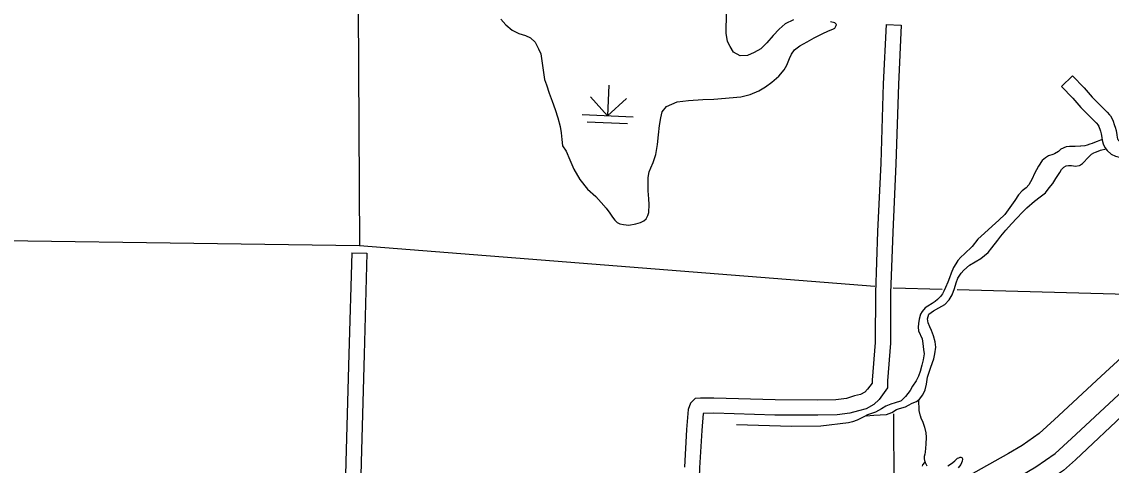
# Model space of a CAD drawing. Extents: x 1196286 to 1268366, y 2040822 to 2082115.
# Drawn here: x 1231542 to 1235560, y 2060664 to 2062299 of the extents above; entities that cross this region are included whole.
import ezdxf

# ---------------------------------------------------------------- set-up
doc = ezdxf.new("R2010")
doc.units = 0
for name, color, linetype in [('60', 7, 'Continuous'), ('62', 7, 'Continuous'), ('Level 69', 7, 'Continuous'), ('Level 72', 7, 'Continuous'), ('Level 73', 7, 'Continuous'), ('Level 74', 7, 'Continuous'), ('Level 81', 7, 'Continuous'), ('Level 84', 7, 'Continuous')]:
    doc.layers.add(name, color=color, linetype=linetype)

msp = doc.modelspace()

# ---------------------------------------------------------------- linework, layer by layer
at = {"layer": '60'}
for points in [[(1232781.5, 2062568.6), (1232787.5, 2061472.4)], [(1234688.5, 2061323.2), (1232787.5, 2061472.4), (1230865, 2061499.5)], [(1234755.4, 2061317.9), (1234936.4, 2061313)], [(1234992.5, 2061311.5), (1236740.6, 2061264.4), (1236789.7, 2061264.5)], [(1234757.4, 2060854.1), (1234758.6, 2060578.3)]]:
    msp.add_lwpolyline(points, dxfattribs=at)
at = {"layer": '62'}
for points in [[(1235526.7, 2061864.9), (1235508.6, 2061857.4), (1235499.2, 2061853.4), (1235490.2, 2061849.7), (1235481.5, 2061847.2), (1235471.8, 2061843.9), (1235462.4, 2061841.3), (1235447.8, 2061840.1)], [(1235446.5, 2061840.2), (1235427.7, 2061838.5), (1235415.4, 2061838.5), (1235406, 2061838.5), (1235394.4, 2061837.3), (1235374.6, 2061829.3), (1235373.1, 2061827.9), (1235365.4, 2061821), (1235350.9, 2061812), (1235345.2, 2061810), (1235329.3, 2061804.8), (1235318.2, 2061797.7), (1235305.1, 2061786.8), (1235292.1, 2061766.9), (1235277.8, 2061739.2), (1235268.9, 2061719.9), (1235257, 2061697.4), (1235246.1, 2061686.4), (1235232.3, 2061676), (1235218.7, 2061661.4), (1235205, 2061640), (1235186.9, 2061613.9), (1235168.5, 2061588.5), (1235145.7, 2061567.1), (1235121.1, 2061545.7), (1235092.9, 2061519.9), (1235068.6, 2061497), (1235047.5, 2061470.6), (1235019.7, 2061442.9), (1235005.8, 2061431.3), (1234994.2, 2061418.9), (1234987.4, 2061406.7), (1234978.8, 2061393.4), (1234970.2, 2061372.3), (1234964.1, 2061354.4), (1234957.9, 2061338.4), (1234948.7, 2061319.6), (1234943.4, 2061306.2), (1234937.5, 2061295.5), (1234930, 2061285.6), (1234919.6, 2061274.6), (1234911.5, 2061268.1), (1234900, 2061260.6), (1234884.4, 2061250.9), (1234874.1, 2061244.9), (1234863.1, 2061231.3), (1234856.8, 2061220.6), (1234851.4, 2061202), (1234849.8, 2061187), (1234848.6, 2061172.7), (1234849.6, 2061159.2), (1234862.9, 2061129.8), (1234865.4, 2061112.4), (1234867.3, 2061091.3), (1234869.8, 2061074.3), (1234867.2, 2061052.9), (1234862.1, 2061032.8), (1234855.4, 2061010.1), (1234849.2, 2060992.6), (1234841.2, 2060974.8), (1234827.8, 2060956), (1234818.8, 2060940.1), (1234801.6, 2060917.2), (1234786.1, 2060901.7)], [(1235443.6, 2061769.3), (1235454.6, 2061776.3), (1235478, 2061800.5), (1235482.2, 2061805.8), (1235487.5, 2061811), (1235495.8, 2061816.2), (1235502.2, 2061818.7), (1235511.6, 2061822.4), (1235521, 2061825.3), (1235541.2, 2061829.8)], [(1234656.1, 2060846.3), (1234685.1, 2060848.6), (1234708, 2060849.7), (1234731.2, 2060851.2), (1234750.6, 2060858.5), (1234768.2, 2060869.6), (1234778.8, 2060873.8), (1234801, 2060879.1), (1234812.8, 2060885.1), (1234826.2, 2060892.9), (1234841.8, 2060899.2), (1234853.3, 2060907.5), (1234865.4, 2060923.6), (1234873.5, 2060942.2), (1234879, 2060963.4), (1234883.2, 2060989.2), (1234889.5, 2061010.5), (1234895.2, 2061025.3), (1234905.9, 2061056.9), (1234909.9, 2061074.9), (1234912.9, 2061100), (1234910.9, 2061119.2), (1234904.9, 2061141.2), (1234897.6, 2061160.6), (1234891.3, 2061174.4), (1234885, 2061188.5), (1234882.1, 2061204.4), (1234887.2, 2061221.5), (1234904.8, 2061233), (1234924.2, 2061244), (1234946.4, 2061257.2), (1234962.3, 2061274), (1234973.3, 2061292.1), (1234981.9, 2061316.2), (1234988.6, 2061336.3), (1234995.1, 2061353.8), (1235006.9, 2061371.8), (1235016.7, 2061383.2), (1235037.8, 2061401.7), (1235058.8, 2061414.5), (1235079.4, 2061426.3), (1235106, 2061448.4), (1235120.4, 2061466), (1235141.5, 2061493.9), (1235153.2, 2061508.5), (1235171.5, 2061530.5), (1235192.1, 2061553.9), (1235211.9, 2061574.7), (1235233.2, 2061597), (1235249.4, 2061613), (1235276.8, 2061637.7), (1235298.3, 2061653.9), (1235318.2, 2061668.3), (1235331.5, 2061687), (1235344.4, 2061702.4), (1235355.8, 2061720.5), (1235370.4, 2061743), (1235376.8, 2061754.4), (1235386, 2061762.8), (1235394, 2061767.8), (1235402.7, 2061769.4), (1235413.5, 2061769), (1235428.1, 2061766.7), (1235442.4, 2061768.8)], [(1234786.1, 2060901.7), (1234782.9, 2060900.1), (1234763.6, 2060894.7), (1234747, 2060889.6), (1234729.5, 2060881.5), (1234713.1, 2060872.3), (1234691, 2060860.2), (1234672.4, 2060853.3), (1234660.7, 2060849.5), (1234647.9, 2060843.1), (1234635.2, 2060836.4), (1234622.8, 2060830.4), (1234605.9, 2060824.6), (1234590.9, 2060820.9), (1234489, 2060808), (1234380.6, 2060807.5), (1234178.1, 2060812.7)], [(1234849.8, 2060905), (1234850.8, 2060865.4), (1234854.8, 2060849.5), (1234855.5, 2060848), (1234858.6, 2060838.8), (1234865.5, 2060822.4), (1234871.3, 2060804.6), (1234875.9, 2060783.4), (1234877.7, 2060768.3), (1234875.9, 2060742.2)], [(1234875.9, 2060742.2), (1234873.9, 2060711.9), (1234872.6, 2060704.8), (1234870.8, 2060696.2), (1234870.6, 2060688.4), (1234871.8, 2060681.2), (1234874.2, 2060673.9), (1234880.6, 2060662.1)], [(1234958.1, 2060661.8), (1234967.3, 2060668.3), (1234976.1, 2060674.8), (1234983.5, 2060680.9), (1234990, 2060686.8), (1234993.5, 2060689.7), (1234997.7, 2060692.1), (1235002.6, 2060693.9), (1235005.2, 2060693.8), (1235010.4, 2060691), (1235011.3, 2060686.4), (1235010.7, 2060678.9), (1235005.1, 2060667.1), (1234995.7, 2060655)], [(1234864.1, 2060661.1), (1234865.4, 2060666.3), (1234872.8, 2060674.4)]]:
    msp.add_lwpolyline(points, dxfattribs=at)
at = {"layer": 'Level 69'}
msp.add_line((1235376.8, 2062060.2), (1235416.9, 2062099.6), dxfattribs=at)
for points in [[(1235416.9, 2062099.6), (1235460.1, 2062055.7), (1235490.2, 2062021.1), (1235544.8, 2061965), (1235553.4, 2061956.1)], [(1235376.8, 2062060.2), (1235418.8, 2062017.5), (1235448.7, 2061983), (1235504.5, 2061925.7), (1235513.2, 2061916.9)], [(1235553.4, 2061956.1), (1235557.1, 2061952.4), (1235566.3, 2061935.6), (1235573, 2061916.4), (1235574.8, 2061910.7), (1235578.1, 2061897.9), (1235581.2, 2061882.1), (1235582.6, 2061872.7), (1235583.8, 2061867.5), (1235584.8, 2061865.4), (1235587, 2061862.5), (1235591.6, 2061858.3), (1235595.5, 2061856.6), (1235607.1, 2061853.5), (1235622, 2061850.7), (1235640.1, 2061846.1), (1235656.6, 2061841.3), (1235667.2, 2061837.2)], [(1235511.5, 2061918.6), (1235514.8, 2061912.6), (1235519.7, 2061898.6), (1235520.7, 2061895.2), (1235523.2, 2061885.5), (1235525.8, 2061872.6), (1235527.2, 2061862.4), (1235530.3, 2061848.8), (1235536.7, 2061835.7), (1235545.5, 2061824.2), (1235560.2, 2061810.9), (1235576.5, 2061803.4), (1235594.7, 2061798.6), (1235609.8, 2061795.8), (1235625.3, 2061791.8), (1235638.7, 2061787.9), (1235647.1, 2061784.7)]]:
    msp.add_lwpolyline(points, dxfattribs=at)
at = {"layer": 'Level 72'}
for points in [[(1234729.9, 2062289), (1234719.6, 2062069.6), (1234710, 2061777.3), (1234698.3, 2061526.1), (1234690.3, 2061299.3), (1234690.1, 2061116.5), (1234678.2, 2060977.6), (1234678.3, 2060967), (1234661.9, 2060944.1), (1234650.9, 2060934), (1234635.2, 2060925), (1234613.4, 2060919.5), (1234584.4, 2060910.8), (1234544.9, 2060905.6), (1234478.3, 2060904.4), (1234320.9, 2060905), (1234094.8, 2060911.9), (1234044.7, 2060911.6), (1234025.3, 2060910.4), (1234008.7, 2060893.5), (1233999.3, 2060869.7), (1233994.2, 2060795.5), (1233985.7, 2060657.3)], [(1234786.1, 2062286.4), (1234775.8, 2062067.3), (1234766.2, 2061775), (1234754.5, 2061523.8), (1234746.6, 2061298.3), (1234746.4, 2061114.1), (1234734.5, 2060975.4), (1234734.7, 2060949.1), (1234704.2, 2060906.6), (1234684.3, 2060888.3), (1234656.5, 2060872.4), (1234628.4, 2060865.3), (1234596.2, 2060855.6), (1234549.1, 2060849.4), (1234478.7, 2060848.2), (1234319.9, 2060848.8), (1234094.1, 2060855.7), (1234054.7, 2060855.4), (1234050.3, 2060791.8), (1234041.9, 2060654.5), (1234036.7, 2060514), (1234035.9, 2060409)], [(1234729.9, 2062289), (1234786.1, 2062286.4)], [(1232814.9, 2061445.3), (1232804.7, 2061071.8), (1232793.8, 2060675.7), (1232789.7, 2060523.7), (1232795.4, 2060474), (1232728.6, 2060467.2), (1232550, 2060474.5), (1232003.9, 2060498.2), (1231761, 2060508.6), (1231750.2, 2060507.7), (1231737.6, 2060502.9), (1231713.1, 2060498.9), (1231649.8, 2060500.2), (1231398.6, 2060506), (1231057.2, 2060515.5), (1230799.2, 2060516.9)], [(1232758.7, 2061446.9), (1232748.5, 2061073.4), (1232737.6, 2060677.3), (1232733.4, 2060524.3), (1232726.9, 2060523.6), (1232552.3, 2060530.7), (1232006.3, 2060554.4), (1231759.9, 2060565), (1231737.7, 2060563.1), (1231722.9, 2060557.5), (1231709.1, 2060555.3), (1231651, 2060556.4), (1231400, 2060562.3), (1231058.1, 2060571.8), (1230799.8, 2060573.1)], [(1232758.7, 2061446.9), (1232814.9, 2061445.3)]]:
    msp.add_lwpolyline(points, dxfattribs=at)
at = {"layer": 'Level 73'}
for p, q in [((1233707.6, 2062064.8), (1233702.8, 2061952.4)), ((1233702.8, 2061952.4), (1233639.4, 2062021.5)), ((1233702.8, 2061952.4), (1233771.8, 2062015.8)), ((1233609.1, 2061956.4), (1233796.4, 2061948.4)), ((1233626.7, 2061930.1), (1233776.6, 2061923.7))]:
    msp.add_line(p, q, dxfattribs=at)
at = {"layer": 'Level 74'}
for points in [[(1234290, 2062220.8), (1234267.6, 2062199), (1234243.5, 2062185.1), (1234218.5, 2062174.3), (1234191.1, 2062173.3), (1234166.8, 2062186.1), (1234154.7, 2062207.9), (1234145.2, 2062226.6), (1234140.5, 2062256.5), (1234142, 2062409.1)], [(1233308.8, 2062308.9), (1233327.2, 2062287.3), (1233350.6, 2062268.1), (1233375.3, 2062254.9), (1233399.8, 2062247.7), (1233418.2, 2062239.2), (1233435.3, 2062223.2), (1233447.7, 2062199.1), (1233456.1, 2062180.8), (1233469.6, 2062086.4), (1233477.2, 2062065.8), (1233486.7, 2062035.4), (1233498.5, 2062006.4), (1233509.1, 2061974.9), (1233518.7, 2061945.2), (1233527.7, 2061912.2), (1233530.8, 2061889.6), (1233533.7, 2061864.3), (1233536, 2061842), (1233550.3, 2061822), (1233563.9, 2061790.3), (1233578.2, 2061755.3), (1233599.8, 2061717), (1233629, 2061681.8), (1233659.3, 2061654.1), (1233678.4, 2061632.1), (1233697.2, 2061611.2), (1233710.5, 2061593.1), (1233720.2, 2061578.8), (1233729.2, 2061566.9), (1233737.9, 2061559.1), (1233747.8, 2061553.5), (1233761.6, 2061551.2), (1233781.4, 2061549.4), (1233806.3, 2061553.5), (1233824, 2061558.6), (1233835.8, 2061565), (1233845.4, 2061572.5), (1233851.4, 2061584.4), (1233854.8, 2061595.6), (1233855.7, 2061624.9), (1233855.2, 2061645.6), (1233852.8, 2061675), (1233851.8, 2061701.7), (1233852.5, 2061725), (1233855.8, 2061745.6), (1233861.5, 2061760.4), (1233871.1, 2061779.7), (1233880.3, 2061809.1), (1233887.1, 2061846.9), (1233890.1, 2061881.4), (1233893.8, 2061916.2), (1233899.2, 2061945), (1233904.4, 2061966.3), (1233920.4, 2061986.4), (1233959.8, 2062003.2), (1234001.6, 2062008.6), (1234053.8, 2062011.8), (1234094.2, 2062013.2), (1234194.5, 2062021.6), (1234228.1, 2062030.7), (1234260.4, 2062043.9), (1234285.2, 2062058.9), (1234308.6, 2062075.5), (1234334.8, 2062098.3), (1234354.3, 2062122.1), (1234364.2, 2062139.1), (1234373.9, 2062162.8), (1234381.5, 2062179.1), (1234392.2, 2062195.4), (1234411.8, 2062210.5), (1234438.4, 2062225.1), (1234464.7, 2062238.9), (1234493.7, 2062254.1), (1234517.6, 2062265), (1234533.9, 2062271.6), (1234540.4, 2062275.6), (1234545.2, 2062284.4), (1234546.5, 2062288.9), (1234541.4, 2062294.3), (1234524.3, 2062299)], [(1234388.2, 2062305.7), (1234357, 2062290.9), (1234335, 2062270.9), (1234313.7, 2062247.9), (1234290, 2062220.8)]]:
    msp.add_lwpolyline(points, dxfattribs=at)
at = {"layer": 'Level 81'}
for points in [[(1240757.7, 2065596.8), (1240486.9, 2065346.1), (1239022.5, 2063993.4), (1236837.6, 2061976.6), (1235905.3, 2061125.6), (1235621.7, 2060865.7), (1235429, 2060684.3)], [(1240757.7, 2065596.8), (1240486.9, 2065346.1), (1239022.5, 2063993.4), (1236837.6, 2061976.6), (1235905.3, 2061125.6), (1235621.7, 2060865.7), (1235429, 2060684.3)], [(1235621.7, 2060865.7), (1235429, 2060684.3), (1235383.9, 2060644.8), (1235336.1, 2060612.8), (1235294.3, 2060583), (1235226.8, 2060546), (1234565.1, 2060170.6), (1234169.8, 2059954.7), (1233639.8, 2059656.3), (1232843.5, 2059217.9), (1231651.7, 2058559.1), (1230722.4, 2058040.9)], [(1235429, 2060684.3), (1235383.9, 2060644.8), (1235336.1, 2060612.8), (1235294.3, 2060583), (1235226.8, 2060546), (1234565.1, 2060170.6), (1234169.8, 2059954.7), (1233639.8, 2059656.3), (1232843.5, 2059217.9)], [(1235429, 2060684.3), (1235383.9, 2060644.8), (1235336.1, 2060612.8), (1235294.3, 2060583), (1235226.8, 2060546), (1234565.1, 2060170.6), (1234169.8, 2059954.7), (1233639.8, 2059656.3), (1232843.5, 2059217.9)]]:
    msp.add_lwpolyline(points, dxfattribs=at)
at = {"layer": 'Level 84'}
for points in [[(1236329, 2061731.4), (1236151.3, 2061568.1), (1235828, 2061272.9), (1235523.6, 2060992.2), (1235350.2, 2060831.4)], [(1235413.9, 2060762.7), (1235587.2, 2060923.4), (1235891.4, 2061203.8), (1236214.7, 2061499), (1236392.4, 2061662.4)], [(1235351.2, 2060832.4), (1235294.6, 2060781.1), (1235231.3, 2060737.2), (1235181.7, 2060707.4), (1234909.5, 2060555.3)], [(1234955.2, 2060473.5), (1235228.7, 2060626.3), (1235282.2, 2060658.4), (1235353.1, 2060707.5), (1235414.2, 2060762.9)]]:
    msp.add_lwpolyline(points, dxfattribs=at)

doc.saveas('drawing.dxf')
